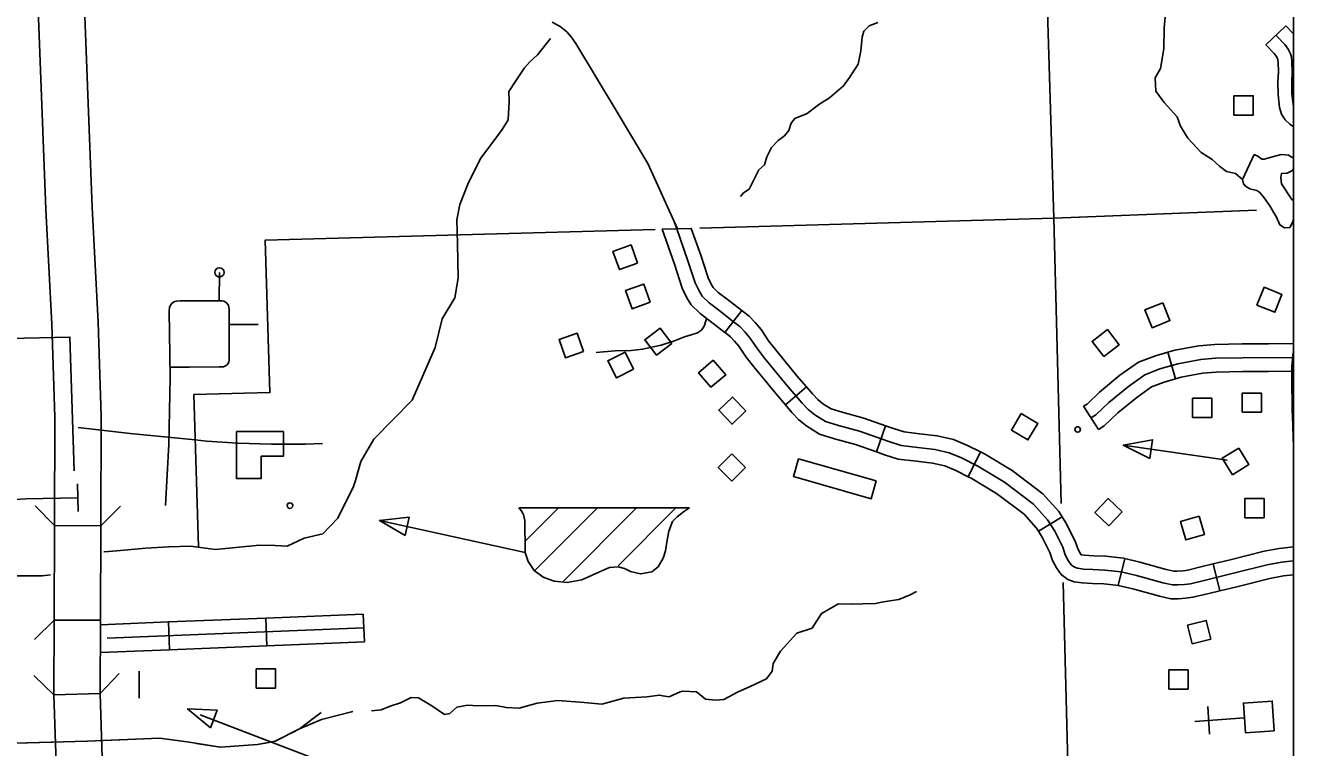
# Model space of a CAD drawing. Extents: x 1084508 to 1142749, y 1057638 to 1093403.
# Drawn here: x 1140594 to 1142749, y 1085635 to 1086863 of the extents above; entities that cross this region are included whole.
import ezdxf

# ---------------------------------------------------------------- set-up
doc = ezdxf.new("R2010")
doc.units = 0
for name, color, linetype in [('DSN_DRFT_Named-Boundary', 7, 'Continuous'), ('Level 10', 7, 'Continuous'), ('Level 31', 7, 'Continuous'), ('Level 32', 7, 'Continuous'), ('Level 33', 7, 'Continuous'), ('Level 35', 7, 'Continuous'), ('Level 37', 7, 'Continuous'), ('Level 43', 7, 'Continuous'), ('Level 5', 7, 'Continuous'), ('Level 56', 7, 'Continuous'), ('Level 57', 7, 'Continuous'), ('Level 58', 7, 'Continuous'), ('Level 6', 7, 'Continuous')]:
    doc.layers.add(name, color=color, linetype=linetype)

msp = doc.modelspace()

# ---------------------------------------------------------------- linework, layer by layer
at = {"layer": 'DSN_DRFT_Named-Boundary'}
msp.add_lwpolyline([(1084507.9, 1057640), (1142749.2, 1057640), (1142749.2, 1093403.4), (1084507.9, 1093403.4)], close=True, dxfattribs=at)
at = {"layer": 'Level 10'}
for p, q in [((1140643.8, 1086012.8), (1140722.2, 1086012.5)), ((1140721.6, 1085852), (1140643.1, 1085852.3)), ((1140642.8, 1085725.1), (1140721.2, 1085727.6))]:
    msp.add_line(p, q, dxfattribs=at)
for points in [[(1140596.7, 1087533.3), (1140601.3, 1087372.4), (1140613.2, 1086965.2), (1140629.1, 1086550), (1140639.2, 1086355.4), (1140644.5, 1086197.4), (1140643.8, 1086012.8)], [(1140722.2, 1086012.5), (1140723, 1086198.5), (1140717.6, 1086358.8), (1140707.5, 1086553.5), (1140691.6, 1086967.8), (1140679.8, 1087374.7), (1140675.1, 1087535.5)], [(1140643.8, 1086012.8), (1140643.1, 1085852.3)], [(1140722.2, 1086012.5), (1140721.6, 1085852)], [(1140643.1, 1085852.3), (1140642.6, 1085728.8), (1140642.8, 1085725.1)], [(1140721.2, 1085727.6), (1140721.1, 1085729.9), (1140721.6, 1085852)], [(1140642.8, 1085725.1), (1140648, 1085559.8)], [(1140721.2, 1085727.6), (1140726.5, 1085562.3)]]:
    msp.add_lwpolyline(points, dxfattribs=at)
at = {"layer": 'Level 31'}
for p, q in [((1142736.2, 1086862.7), (1142701.9, 1086830.4)), ((1142736.2, 1086862.7), (1142701.9, 1086830.4)), ((1142749.2, 1086848.8), (1142736.2, 1086862.7)), ((1142736.2, 1086862.7), (1142736.2, 1086862.7)), ((1142749.2, 1086848.8), (1142736.2, 1086862.7))]:
    msp.add_line(p, q, dxfattribs=at)
for points in [[(1142719.1, 1086846.6), (1142734.1, 1086830.6), (1142739.9, 1086822.7), (1142744, 1086815.1), (1142745.4, 1086809.5), (1142746.4, 1086801), (1142746.8, 1086784.3), (1142745.9, 1086765.8), (1142746.4, 1086746.8), (1142748.4, 1086728.5), (1142749.2, 1086726)], [(1142701.9, 1086830.4), (1142716, 1086815.5), (1142720, 1086810.1), (1142721.9, 1086806.5), (1142722.2, 1086805.4), (1142722.8, 1086799.4), (1142723.3, 1086784.6), (1142722.3, 1086766.1), (1142722.8, 1086745.2), (1142725.3, 1086723.6), (1142728.9, 1086712.1), (1142734.6, 1086702.8), (1142742.7, 1086695.2), (1142749.2, 1086691)], [(1142701.9, 1086830.4), (1142716, 1086815.5), (1142720, 1086810.1), (1142721.9, 1086806.5), (1142722.2, 1086805.4), (1142722.8, 1086799.4), (1142723.3, 1086784.6), (1142722.3, 1086766.1), (1142722.8, 1086745.2), (1142725.3, 1086723.6), (1142728.9, 1086712.1), (1142734.6, 1086702.8), (1142742.7, 1086695.2), (1142749.2, 1086691)], [(1142749.2, 1086308.4), (1142747.6, 1086302.8), (1142746.3, 1086283.3), (1142745.9, 1086266.9), (1142746.9, 1086207.3)], [(1142749.2, 1086308.4), (1142747.6, 1086302.8), (1142746.3, 1086283.3), (1142745.9, 1086266.9), (1142746.9, 1086207.3)], [(1142746.9, 1086207.3), (1142747.1, 1086199.2), (1142749.2, 1086146.5)], [(1142746.9, 1086207.3), (1142747.1, 1086199.2), (1142749.2, 1086146.5)], [(1141012.6, 1086151), (1140955.4, 1086153), (1140902.1, 1086156.5), (1140882.6, 1086158.5)]]:
    msp.add_lwpolyline(points, dxfattribs=at)
at = {"layer": 'Level 32'}
for p, q in [((1141811.7, 1086378.4), (1141782.9, 1086341.1)), ((1142706.4, 1086321.9), (1142749.2, 1086322.2)), ((1142548.5, 1086262.3), (1142535.5, 1086307.5)), ((1141921.5, 1086248.7), (1141885.8, 1086218)), ((1142417.8, 1086176.1), (1142392.2, 1086215.6)), ((1142055.9, 1086182.7), (1142040.3, 1086138.3)), ((1142217.1, 1086138), (1142196, 1086095.9)), ((1140682.7, 1086083.8), (1140683.7, 1086036.8)), ((1142355.7, 1086027.9), (1142315.5, 1086003.3)), ((1142462.2, 1085956.9), (1142451.2, 1085911.1)), ((1142612.7, 1085947.7), (1142623.8, 1085902)), ((1141168.3, 1085862.4), (1141170.2, 1085815.3)), ((1140837.1, 1085849), (1140839, 1085801.9)), ((1141002.7, 1085855.7), (1141004.6, 1085808.6))]:
    msp.add_line(p, q, dxfattribs=at)
for points in [[(1141700.9, 1086517.5), (1141696.4, 1086530.1)], [(1141811.7, 1086378.4), (1141786.6, 1086397.7), (1141771.5, 1086409.3), (1141762.8, 1086417.9), (1141759.6, 1086423.1), (1141754.2, 1086434.2), (1141741.7, 1086472.4), (1141725.6, 1086518.2), (1141676.1, 1086516.8)], [(1141782.9, 1086341.1), (1141757.9, 1086360.4), (1141740.6, 1086373.7), (1141725.7, 1086388.3), (1141718.3, 1086400.3), (1141710.4, 1086416.4), (1141697.1, 1086457.2), (1141676.1, 1086516.8)], [(1142749.2, 1085953.1), (1142728.4, 1085950.5), (1142704, 1085946.1), (1142647.2, 1085931.9), (1142599.7, 1085920.3), (1142573.9, 1085914.1), (1142563.7, 1085912.8), (1142552.2, 1085911.9), (1142543.3, 1085911.9), (1142526.9, 1085915.5), (1142482, 1085927.9), (1142456.3, 1085934.1), (1142428.3, 1085937.2), (1142408.3, 1085938.1), (1142391.9, 1085939), (1142381.7, 1085940.3), (1142376.8, 1085942.1), (1142371.5, 1085946.1), (1142366.3, 1085953.5), (1142361.2, 1085962.9), (1142356.9, 1085976), (1142343.2, 1086003.3), (1142331.2, 1086022.8), (1142307.2, 1086049.5), (1142257.8, 1086086.9), (1142212.5, 1086114), (1142185, 1086127.8), (1142163.7, 1086136.7), (1142139.7, 1086142.4), (1142110.9, 1086145.5), (1142082.5, 1086149.1), (1142061.6, 1086155.8), (1142011.8, 1086173.2), (1141975.6, 1086183), (1141953.6, 1086189.8), (1141935.6, 1086200.9), (1141924.5, 1086210.1), (1141914.3, 1086220.9), (1141887.2, 1086252.5), (1141850.2, 1086297.3), (1141838, 1086313.1), (1141825.3, 1086332.2), (1141816.9, 1086342.2), (1141808.2, 1086351.3), (1141797.6, 1086359.5), (1141772.3, 1086379.1), (1141756.1, 1086391.5), (1141744.3, 1086403.1), (1141739, 1086411.7), (1141732.3, 1086425.3), (1141719.4, 1086464.8), (1141700.9, 1086517.5)], [(1141563.8, 1086307.2), (1141595.7, 1086309.9), (1141623.4, 1086310.7), (1141642.9, 1086312.8), (1141674.3, 1086319.8), (1141697.3, 1086327), (1141714.3, 1086334), (1141725.3, 1086337.2), (1141736.4, 1086340.7), (1141739.9, 1086342.7), (1141743.7, 1086345.9), (1141748, 1086352.9), (1141749.8, 1086359), (1141751.7, 1086364.5)], [(1141921.5, 1086248.7), (1141905.2, 1086267.6), (1141868.6, 1086312), (1141857.1, 1086326.8), (1141844.2, 1086346.3), (1141834.4, 1086357.9), (1141824, 1086368.9), (1141811.9, 1086378.2), (1141811.7, 1086378.4)], [(1141885.8, 1086218), (1141869.2, 1086237.3), (1141831.8, 1086282.6), (1141818.8, 1086299.4), (1141806.4, 1086318.1), (1141799.3, 1086326.5), (1141792.4, 1086333.8), (1141783.2, 1086340.9), (1141782.9, 1086341.1)], [(1142535.5, 1086307.5), (1142547.1, 1086310.9), (1142588.4, 1086318.7), (1142615.3, 1086320.7), (1142661.9, 1086321.7), (1142706.4, 1086321.9)], [(1142392.2, 1086215.6), (1142398.2, 1086219.5), (1142419.4, 1086239.8), (1142454.1, 1086268.3), (1142485.4, 1086290.4), (1142514.6, 1086301.5), (1142535.5, 1086307.5)], [(1142405, 1086195.8), (1142412.9, 1086200.9), (1142435.1, 1086222.2), (1142468.4, 1086249.5), (1142496.6, 1086269.4), (1142522.1, 1086279.1), (1142552.6, 1086287.9), (1142591.4, 1086295.3), (1142616.4, 1086297.2), (1142662.2, 1086298.1), (1142749.2, 1086298.6)], [(1142548.5, 1086262.3), (1142558.1, 1086265), (1142594.5, 1086272), (1142617.5, 1086273.7), (1142662.5, 1086274.6), (1142706.6, 1086274.8)], [(1142706.6, 1086274.8), (1142745.8, 1086275.1)], [(1142417.8, 1086176.1), (1142427.5, 1086182.4), (1142450.7, 1086204.6), (1142482.7, 1086230.8), (1142507.8, 1086248.5), (1142529.5, 1086256.8), (1142548.5, 1086262.3)], [(1142055.9, 1086182.7), (1142018.7, 1086195.7), (1141982.2, 1086205.6), (1141963.5, 1086211.4), (1141949.3, 1086220.1), (1141940.7, 1086227.3), (1141931.8, 1086236.7), (1141921.5, 1086248.7)], [(1142040.3, 1086138.3), (1142004.8, 1086150.7), (1141969, 1086160.4), (1141943.8, 1086168.3), (1141921.9, 1086181.7), (1141908.4, 1086192.8), (1141896.8, 1086205.2), (1141885.8, 1086218)], [(1142217.1, 1086138), (1142194.8, 1086149.2), (1142171, 1086159.1), (1142143.8, 1086165.7), (1142113.6, 1086168.9), (1142087.6, 1086172.2), (1142069.1, 1086178.1), (1142055.9, 1086182.7)], [(1141099.1, 1086152.6), (1141070.2, 1086151.4), (1141012.6, 1086151)], [(1142196, 1086095.9), (1142175.2, 1086106.4), (1142156.4, 1086114.2), (1142135.7, 1086119.2), (1142108.2, 1086122.2), (1142077.4, 1086126), (1142054.1, 1086133.4), (1142040.3, 1086138.3)], [(1142355.7, 1086027.9), (1142350.1, 1086037), (1142323.2, 1086066.9), (1142271, 1086106.4), (1142223.9, 1086134.7), (1142217.1, 1086138)], [(1142315.5, 1086003.3), (1142312.2, 1086008.7), (1142291.2, 1086032.1), (1142244.6, 1086067.4), (1142201.2, 1086093.3), (1142196, 1086095.9)], [(1140683.2, 1086060.3), (1140594.8, 1086058.5), (1140519.6, 1086054), (1140471.5, 1086047.6)], [(1142462.2, 1085956.9), (1142460.3, 1085957.3), (1142430.1, 1085960.7), (1142409.5, 1085961.6), (1142394.1, 1085962.5), (1142388.2, 1085963.2), (1142386.3, 1085966), (1142382.9, 1085972.2), (1142378.8, 1085984.9), (1142363.8, 1086014.8), (1142355.7, 1086027.9)], [(1142452.2, 1085910.9), (1142426.5, 1085913.7), (1142407.2, 1085914.6), (1142389.7, 1085915.5), (1142376.1, 1085917.3), (1142365.5, 1085921.2), (1142354.4, 1085929.5), (1142346.2, 1085941.1), (1142339.4, 1085953.5), (1142335.1, 1085967), (1142322.6, 1085991.8), (1142315.5, 1086003.3)], [(1142749.2, 1085976.8), (1142724.9, 1085973.8), (1142699, 1085969.1), (1142641.5, 1085954.8), (1142612.7, 1085947.7)], [(1142612.7, 1085947.7), (1142594.1, 1085943.2), (1142569.6, 1085937.3), (1142561.3, 1085936.2), (1142551.3, 1085935.4), (1142545.8, 1085935.4), (1142532.5, 1085938.3), (1142487.9, 1085950.7), (1142462.2, 1085956.9)], [(1142749.2, 1085929.4), (1142731.9, 1085927.3), (1142709, 1085923.1), (1142652.8, 1085909), (1142623.8, 1085902)], [(1142623.8, 1085902), (1142605.2, 1085897.5), (1142578.2, 1085890.9), (1142566.1, 1085889.4), (1142553.1, 1085888.4), (1142540.8, 1085888.4), (1142521.2, 1085892.6), (1142476.1, 1085905.1), (1142451.2, 1085911.1)], [(1141168.3, 1085862.4), (1141002.7, 1085855.7)], [(1140837.1, 1085849), (1140721.6, 1085844.3)], [(1141002.7, 1085855.7), (1140837.1, 1085849)], [(1141169.3, 1085838.8), (1140732.9, 1085821.2)], [(1140839, 1085801.9), (1140721.4, 1085797.2)], [(1141004.6, 1085808.6), (1140839, 1085801.9)], [(1141170.2, 1085815.3), (1141004.6, 1085808.6)]]:
    msp.add_lwpolyline(points, dxfattribs=at)
at = {"layer": 'Level 33'}
for points in [[(1141702.1, 1086517.5), (1141652.1, 1086628.4), (1141598.2, 1086718.4), (1141529.7, 1086832.2), (1141521.4, 1086843.7), (1141514.1, 1086852.3), (1141502.7, 1086861.5), (1141489.3, 1086868.5)], [(1140923.2, 1086394.8), (1140923.9, 1086443.3)], [(1140832.3, 1086046.8), (1140838, 1086151.1), (1140840.4, 1086264.6), (1140838.4, 1086378.2), (1140839.1, 1086383.5), (1140840.8, 1086387.4), (1140842.9, 1086390.4), (1140846.4, 1086393), (1140850.6, 1086394.3), (1140857.3, 1086394.7), (1140911.6, 1086395.1), (1140928.6, 1086394.7), (1140931.5, 1086394.2), (1140933.6, 1086393.1), (1140936.6, 1086391), (1140938.4, 1086389), (1140939.5, 1086386.9), (1140940, 1086384.4), (1140940.2, 1086380.2), (1140940.3, 1086293.4), (1140939.9, 1086291.3), (1140939.2, 1086289.7), (1140938.1, 1086287.9), (1140936.8, 1086286.3), (1140935.3, 1086284.9), (1140933.3, 1086283.7), (1140930.8, 1086283), (1140928.1, 1086282.7), (1140922.9, 1086282.7), (1140872.9, 1086282.4), (1140840.1, 1086282.3)], [(1140940.2, 1086354.8), (1140989.9, 1086354.8)], [(1140882.6, 1086158.5), (1140772.2, 1086169.6), (1140683.6, 1086179.8)]]:
    msp.add_lwpolyline(points, dxfattribs=at)
msp.add_circle((1140923.9, 1086443.3), 7.85, dxfattribs=at)
at = {"layer": 'Level 35'}
for points in [[(1142531.9, 1086888.9), (1142529.2, 1086858.8), (1142528.6, 1086823.5), (1142523.2, 1086790.1), (1142513.9, 1086774.1), (1142515.2, 1086751.4), (1142529.2, 1086732.1), (1142551.2, 1086708), (1142557.2, 1086692), (1142569.2, 1086671.3), (1142591.9, 1086647.3), (1142610.6, 1086635.3), (1142623.3, 1086624), (1142635.3, 1086614.6), (1142650.6, 1086611.3), (1142662.6, 1086601.3)], [(1142042.6, 1086868.1), (1142027.9, 1086862.2), (1142019.1, 1086853.3), (1142016.1, 1086843), (1142013.9, 1086820.1), (1142009.5, 1086797.3), (1142002.1, 1086786.2), (1141994.7, 1086774.4), (1141984.4, 1086760.4), (1141960.8, 1086739.8)], [(1141486.3, 1086840.7), (1141464.5, 1086813.3), (1141451.1, 1086801), (1141442.2, 1086791), (1141426.5, 1086767.5), (1141415.4, 1086750.8), (1141416.5, 1086734), (1141414.3, 1086702.7), (1141404.2, 1086686), (1141391.9, 1086669.2), (1141367.4, 1086636.8), (1141346.1, 1086593.2), (1141332.7, 1086558.6), (1141327.2, 1086532.9), (1141328.3, 1086491.6), (1141329.4, 1086433.5), (1141323.8, 1086399.9), (1141302.6, 1086364.2), (1141290.3, 1086315.5), (1141251.2, 1086226.2), (1141186.4, 1086159.7), (1141164.1, 1086121.8), (1141155.2, 1086089.4), (1141151.8, 1086079.3), (1141125, 1086025.7), (1141099.6, 1085998.9), (1141067.8, 1085991.7), (1141039.3, 1085977.7), (1141018.7, 1085978.8), (1140991.9, 1085979.4), (1140917, 1085972.1), (1140874.9, 1085977.6), (1140838, 1085976.5), (1140799, 1085974.3), (1140749.8, 1085969.8), (1140728.2, 1085968.2), (1140727.5, 1085968.1)], [(1141960.8, 1086739.8), (1141942.4, 1086728.7), (1141922.5, 1086713.2), (1141901.9, 1086705.1), (1141895.2, 1086697), (1141891.6, 1086684.5), (1141884.2, 1086675.6), (1141873.1, 1086667.5), (1141862.1, 1086655.7), (1141854, 1086639.5), (1141850.3, 1086626.2), (1141840.7, 1086617.4), (1141832.6, 1086601.9), (1141823.8, 1086584.9), (1141814.2, 1086578.3), (1141809.2, 1086572.5)], [(1142662.6, 1086601.3), (1142681.9, 1086644)], [(1142681.9, 1086644), (1142688.6, 1086640.7), (1142695.3, 1086636), (1142699.3, 1086636), (1142713.3, 1086640), (1142728, 1086644), (1142740.6, 1086642.7), (1142749.2, 1086637.3)], [(1142749.2, 1086620.2), (1142747.3, 1086616.6), (1142738, 1086612), (1142728.6, 1086611.3), (1142727.3, 1086604.6), (1142728.6, 1086593.9), (1142746, 1086567.3), (1142749.2, 1086565.3)], [(1142749.2, 1086535), (1142747.3, 1086527.9), (1142742.6, 1086519.9), (1142734, 1086519.2), (1142726, 1086523.9), (1142720, 1086537.2), (1142715.3, 1086545.9), (1142708.6, 1086556.6), (1142699.3, 1086569.9), (1142692, 1086579.3), (1142686.6, 1086582.6), (1142674.6, 1086585.3), (1142667.3, 1086589.9), (1142663.9, 1086593.9), (1142662.6, 1086601.3)], [(1140636.7, 1085928.9), (1140622.5, 1085927.4), (1140598, 1085927.4), (1140574.5, 1085927.4), (1140547.7, 1085930.7), (1140524.3, 1085940.8), (1140503, 1085945.2), (1140480.7, 1085944.1), (1140475.9, 1085944)], [(1142108.6, 1085900.6), (1142097.6, 1085895.1), (1142078.1, 1085887.3), (1142052.1, 1085883.2), (1142038.6, 1085880.6), (1142017.3, 1085879.6), (1141998.3, 1085879.5), (1141975.9, 1085879.7), (1141947, 1085863.4), (1141931, 1085838.6), (1141904.8, 1085830), (1141877.3, 1085799.2), (1141865, 1085778.6), (1141863.1, 1085765.3), (1141853.4, 1085752.4), (1141825.8, 1085739.4), (1141804, 1085729.5), (1141781, 1085717.4), (1141767.5, 1085715.9), (1141749.7, 1085718), (1141734.7, 1085730.1), (1141711.3, 1085731.4), (1141706.8, 1085730.5), (1141688.4, 1085721.5), (1141677.3, 1085723.3), (1141671.8, 1085724.7), (1141650.3, 1085721.5), (1141611.1, 1085719.2), (1141573.6, 1085709.1), (1141543.5, 1085711.9), (1141499, 1085715.5), (1141464, 1085710.8), (1141433.4, 1085702.5), (1141411.1, 1085703.8), (1141393.4, 1085707), (1141363.1, 1085706.5), (1141345.3, 1085707.5), (1141327.2, 1085704.1), (1141315.4, 1085693.6), (1141306.4, 1085691.8), (1141284.8, 1085706.5), (1141262.1, 1085720.1), (1141249.9, 1085720.8), (1141231.5, 1085711.8), (1141214.3, 1085706.1), (1141199, 1085699.9), (1141182.4, 1085698.1)]]:
    msp.add_lwpolyline(points, dxfattribs=at)
at = {"layer": 'Level 37'}
for points in [[(1140643.8, 1086012.8), (1140610.6, 1086046.2)], [(1140755.6, 1086045.6), (1140722.2, 1086012.5)], [(1140609.7, 1085819.1), (1140643.1, 1085852.3)], [(1140642.8, 1085725.4), (1140608.6, 1085757.8)], [(1140753.6, 1085761.5), (1140721.2, 1085727.3)]]:
    msp.add_lwpolyline(points, dxfattribs=at)
at = {"layer": 'Level 43'}
for points in [[(1141096.7, 1085695.2), (1141059.9, 1085667.3), (1141018.6, 1085646.1), (1140988.4, 1085640.5), (1140925.9, 1085636), (1140868.9, 1085645), (1140822, 1085651.7), (1140699.2, 1085646.1), (1140576.4, 1085642.7)], [(1141150.4, 1085696.6), (1141097.6, 1085683.4), (1141059.9, 1085667.3), (1141045.7, 1085660)], [(1140843.6, 1085648.6), (1140822, 1085651.7), (1140740.9, 1085648)], [(1140640, 1085644.5), (1140576.4, 1085642.7), (1140553.9, 1085642)], [(1141007.9, 1085644.1), (1140988.4, 1085640.5), (1140925.9, 1085636), (1140884.6, 1085642.5)]]:
    msp.add_lwpolyline(points, dxfattribs=at)
at = {"layer": 'Level 5'}
for points in [[(1142341.9, 1086535.4), (1142686.2, 1086549.1)], [(1142341.9, 1086535.4), (1142354.4, 1086050.2)], [(1142357.8, 1085916.1), (1142385, 1084861.4)]]:
    msp.add_lwpolyline(points, dxfattribs=at)
at = {"layer": 'Level 56'}
for points in [[(1142647.9, 1086710.8), (1142647.9, 1086743.5), (1142680.7, 1086743.5), (1142680.7, 1086710.8)], [(1141634.3, 1086459), (1141603.5, 1086448.1), (1141592.6, 1086479), (1141623.5, 1086489.9)], [(1141655.8, 1086392.5), (1141625, 1086381.6), (1141614.1, 1086412.5), (1141644.9, 1086423.4)], [(1142686.9, 1086387.8), (1142699, 1086418.1), (1142729.4, 1086406), (1142717.4, 1086375.6)], [(1142526.9, 1086391.8), (1142539.1, 1086361.5), (1142508.7, 1086349.3), (1142496.5, 1086379.6)], [(1141542.7, 1086309), (1141511.9, 1086298.1), (1141501, 1086329), (1141531.8, 1086339.9)], [(1141692.4, 1086322.6), (1141666.5, 1086302.8), (1141646.6, 1086328.8), (1141672.6, 1086348.6)], [(1142426.6, 1086300.2), (1142406.7, 1086326.1), (1142432.7, 1086346.1), (1142452.6, 1086320.2)], [(1141627.7, 1086278.5), (1141598.5, 1086263.9), (1141583.9, 1086293.2), (1141613.1, 1086307.8)], [(1141763.1, 1086294), (1141784.2, 1086269.1), (1141759.2, 1086247.9), (1141738.1, 1086272.8)], [(1141818.6, 1086207.7), (1141795, 1086185.1), (1141772.4, 1086208.9), (1141796, 1086231.4)], [(1142577.4, 1086196.5), (1142577.4, 1086229.2), (1142610.2, 1086229.2), (1142610.2, 1086196.5)], [(1142661.8, 1086205.6), (1142661.8, 1086238.2), (1142694.5, 1086238.2), (1142694.5, 1086205.6)], [(1142286.5, 1086203.4), (1142314.5, 1086186.5), (1142297.6, 1086158.4), (1142269.6, 1086175.3)], [(1142505.1, 1086127.1), (1142509.6, 1086158.8), (1142459.8, 1086149.8)], [(1142645.2, 1086099.4), (1142628, 1086127.2), (1142655.9, 1086144.4), (1142673.1, 1086116.7)], [(1141794.6, 1086134.7), (1141817.7, 1086111.6), (1141794.6, 1086088.4), (1141771.5, 1086111.5)], [(1142040, 1086088.7), (1142031.4, 1086058.5), (1141899.3, 1086096.1), (1141907.9, 1086126.3)], [(1142457.7, 1086036.1), (1142435.1, 1086012.5), (1142411.5, 1086035.1), (1142434.1, 1086058.7)], [(1142666.3, 1086026.3), (1142666.3, 1086058.9), (1142699.1, 1086058.9), (1142699.1, 1086026.3)], [(1142588.5, 1086029.1), (1142597.7, 1085997.8), (1142566.3, 1085988.5), (1142557.1, 1086019.9)], [(1142608.7, 1085819.9), (1142577, 1085812), (1142569, 1085843.8), (1142600.7, 1085851.7)], [(1140986.4, 1085736.5), (1140986.4, 1085769.1), (1141019.2, 1085769.1), (1141019.2, 1085736.5)], [(1142537.2, 1085734.8), (1142537.2, 1085767.4), (1142569.9, 1085767.4), (1142569.9, 1085734.8)], [(1140908.8, 1085668.9), (1140920.3, 1085698.8), (1140869.8, 1085701.1)]]:
    msp.add_lwpolyline(points, close=True, dxfattribs=at)
for points in [[(1142459.8, 1086149.8), (1142636.5, 1086124.3)], [(1140787.3, 1085765.4), (1140787.3, 1085719.2)], [(1140891.2, 1085691.2), (1141148.3, 1085592.3), (1141148.3, 1085405.9)]]:
    msp.add_lwpolyline(points, dxfattribs=at)
msp.add_circle((1142382.3, 1086176.3), 4.71, dxfattribs=at)
at = {"layer": 'Level 57'}
for p, q in [((1141432.5, 1086043.2), (1141722.5, 1086043.2)), ((1141444.4, 1085987.5), (1141499, 1086042.1)), ((1141460.6, 1085937.1), (1141565.2, 1086041.7)), ((1141508.4, 1085918.3), (1141632.3, 1086042.2)), ((1141601.3, 1085944.6), (1141698.3, 1086041.7)), ((1142606.5, 1085658.1), (1142603.3, 1085705.1)), ((1142581.4, 1085680), (1142665.8, 1085685.8))]:
    msp.add_line(p, q, dxfattribs=at)
for points in [[(1141432.5, 1086043.2), (1141436.6, 1086038.7), (1141440.5, 1086031.7), (1141443.1, 1086021.3), (1141443.1, 1086005.7), (1141443.5, 1085985.4), (1141443.5, 1085967.2), (1141448.7, 1085952), (1141458.7, 1085936.4), (1141474.3, 1085925.1), (1141492.5, 1085918.2), (1141514.6, 1085916), (1141539.7, 1085920.8), (1141568.8, 1085933.8), (1141586.5, 1085941.6), (1141601.7, 1085942.9), (1141612.1, 1085939.9), (1141622.5, 1085934.7), (1141639.4, 1085930.8), (1141658.9, 1085934.2), (1141669.3, 1085942.9), (1141678, 1085957.2), (1141681.9, 1085969.8), (1141684, 1085984.5), (1141687.5, 1086003.1), (1141693.6, 1086020), (1141701.8, 1086027.8), (1141712.2, 1086036.1), (1141722.5, 1086043.2)], [(1141443.5, 1085967.2), (1141195.8, 1086021.7)]]:
    msp.add_lwpolyline(points, dxfattribs=at)
for points in [[(1141239.3, 1085995.8), (1141246.2, 1086027), (1141195.8, 1086021.7)], [(1142716.4, 1085663.7), (1142667.5, 1085660.4), (1142664, 1085711), (1142712.9, 1085714.4)]]:
    msp.add_lwpolyline(points, close=True, dxfattribs=at)
msp.add_circle((1141043.7, 1086046.8), 4.71, dxfattribs=at)
at = {"layer": 'Level 58'}
msp.add_lwpolyline([(1140952.9, 1086172.8), (1140952.9, 1086093), (1140995, 1086093), (1140995, 1086130.8), (1141032.7, 1086130.8), (1141032.7, 1086172.8)], close=True, dxfattribs=at)
at = {"layer": 'Level 6'}
for points in [[(1141740.4, 1086518.6), (1142341.9, 1086535.4), (1142289.8, 1088237.3), (1142749.2, 1088249.1)], [(1140888.3, 1085976.7), (1140880.2, 1086235.5), (1141009.7, 1086239.1), (1141001.6, 1086497.9), (1141664.3, 1086516.4)], [(1139840.1, 1086315), (1140669.9, 1086333.2), (1140677, 1086106)]]:
    msp.add_lwpolyline(points, dxfattribs=at)

doc.saveas('drawing.dxf')
